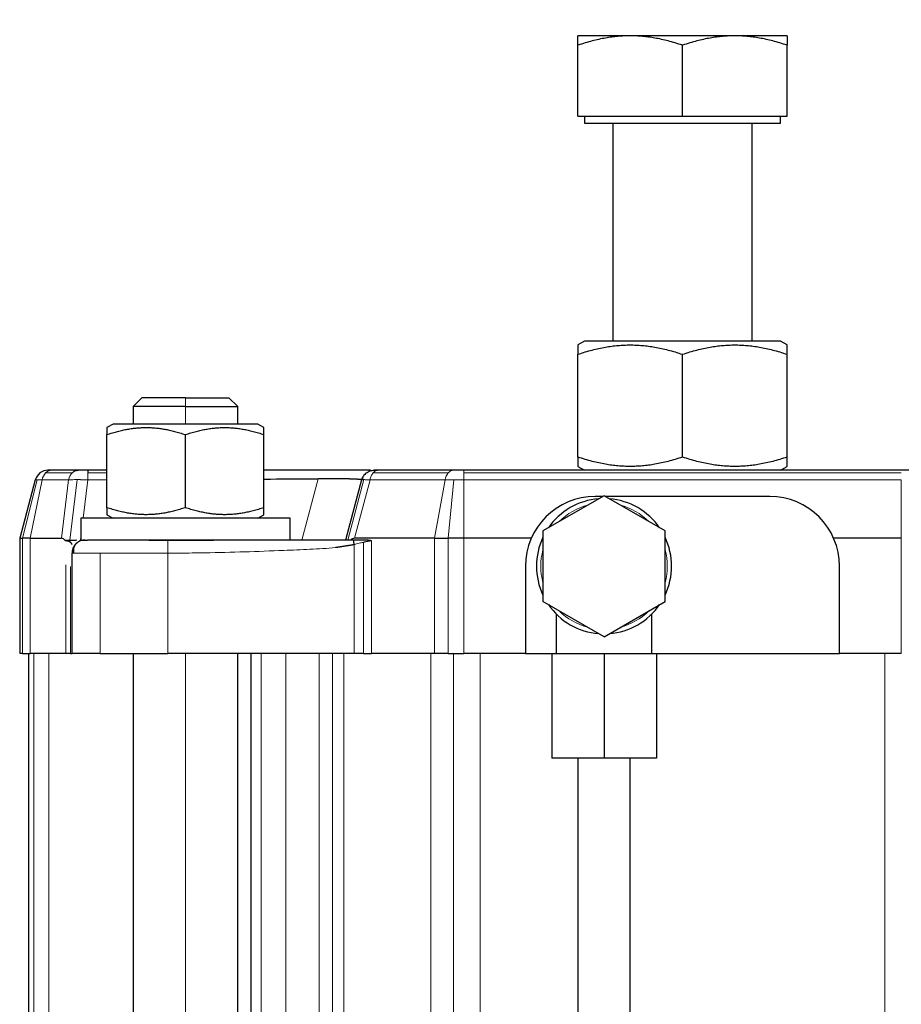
# Model space of a CAD drawing. Header units: inches. Extents: x 0 to 20790, y -12 to 14700.
# Tile 281 of 436: x 11217 to 11319, y 6040 to 6153. Entities that reach past the tile are written whole.
import ezdxf

# ---------------------------------------------------------------- set-up
doc = ezdxf.new("R2010")
doc.units = ezdxf.units.IN
doc.layers.add('1', color=7, linetype='Continuous', true_color=0xffffff)
doc.layers.add('254', color=7, linetype='Continuous', true_color=0xffffff)
doc.styles.add('latin_extended', font='simplex.shx')
doc.dimstyles.get("Standard").update_dxf_attribs({"dimtxt": 0.18, "dimasz": 0.18, "dimexe": 0.18, "dimexo": 0.0625, "dimgap": 0.09, "dimtad": 0, "dimtih": 1, "dimtoh": 1, "dimdec": 4, "dimzin": 0, "dimdsep": 46, "dimtxsty": 'Standard', "dimcen": 0.09, "dimadec": 0, "dimazin": 0, "dimtfac": 1, "dimtdec": 4, "dimtofl": 0, "dimtmove": 0, "dimatfit": 3, "dimfxl": 1, "dimtolj": 1, "dimtzin": 0, "dimarcsym": 0})

# ---------------------------------------------------------------- blocks, each defined once
blk = doc.blocks.new('_U0')
at = {"layer": '254', "color": 3, "linetype": 'Continuous', "lineweight": 13, "transparency": 16777216}
for p, q in [((10849.28, 6803.37), (11850.52, 6803.37)), ((11815.52, 6680.87), (11815.52, 4494.37)), ((10021.49, 4371.87), (11850.52, 4371.87))]:
    blk.add_line(p, q, dxfattribs=at)
at = {"layer": '254', "color": 3, "transparency": 16777216}
for points in [[(11835.94, 6680.87), (11795.11, 6680.87), (11815.52, 6803.37)], [(11795.11, 4494.37), (11835.94, 4494.37), (11815.52, 4371.87)]]:
    blk.add_solid(points, dxfattribs=at)
at = {"layer": 'Defpoints', "color": 0, "transparency": 16777216}
for p in [(10814.28, 6803.37), (9986.49, 4371.87), (11815.52, 4371.87)]:
    blk.add_point(p, dxfattribs=at)
at = {"layer": '254', "color": 2, "lineweight": 13, "transparency": 16777216, "insert": (11631.77, 5371.79), "char_height": 122.5, "attachment_point": 1, "rotation": 90, "style": 'latin_extended'}
blk.add_mtext('\\A1;2432', dxfattribs=at)

msp = doc.modelspace()

# ---------------------------------------------------------------- linework, layer by layer
at = {"layer": '1', "color": 2, "linetype": 'Continuous', "lineweight": 25}
for p, q in [((11305.49, 6151.174), (11281.49, 6151.174)), ((11281.49, 6141.974), (11281.49, 6150.101)), ((11293.49, 6141.974), (11293.49, 6150.101)), ((11305.49, 6141.974), (11305.49, 6150.101)), ((11281.49, 6141.974), (11293.49, 6141.974)), ((11282.245, 6141.974), (11282.245, 6141.174)), ((11293.49, 6141.974), (11305.49, 6141.974)), ((11304.735, 6141.174), (11304.735, 6141.974)), ((11282.245, 6141.174), (11304.735, 6141.174)), ((11285.49, 6141.174), (11285.49, 6116.174)), ((11301.49, 6116.174), (11301.49, 6141.174)), ((11282.24, 6116.174), (11281.487, 6115.74)), ((11304.74, 6116.174), (11282.24, 6116.174)), ((11305.494, 6115.74), (11304.74, 6116.174)), ((11281.487, 6102.881), (11281.487, 6114.667)), ((11293.49, 6102.881), (11293.49, 6114.667)), ((11305.494, 6102.881), (11305.494, 6114.667)), ((11231.49, 6109.674), (11230.49, 6108.674)), ((11236.49, 6109.674), (11231.49, 6109.674)), ((11236.49, 6109.674), (11241.49, 6109.674)), ((11242.49, 6108.674), (11241.49, 6109.674)), ((11230.49, 6108.674), (11230.49, 6106.674)), ((11236.49, 6108.674), (11230.49, 6108.674)), ((11236.49, 6108.674), (11242.49, 6108.674)), ((11242.49, 6106.674), (11242.49, 6108.674)), ((11228.19, 6106.674), (11227.488, 6106.269)), ((11244.79, 6106.674), (11228.19, 6106.674)), ((11245.493, 6106.269), (11244.79, 6106.674)), ((11227.488, 6097.084), (11227.488, 6105.465)), ((11236.49, 6097.084), (11236.49, 6105.465)), ((11245.493, 6097.084), (11245.493, 6105.465)), ((11221.155, 6101.374), (11220.731, 6101.374)), ((11224.196, 6101.374), (11221.155, 6101.374)), ((11227.488, 6101.374), (11225.296, 6101.374)), ((11225.296, 6101.374), (11225.296, 6101.064)), ((11257.729, 6101.374), (11245.493, 6101.374)), ((11267.228, 6101.374), (11258.624, 6101.374)), ((11268.401, 6101.374), (11267.228, 6101.374)), ((11318.58, 6101.374), (11268.401, 6101.374)), ((11281.487, 6101.809), (11282.24, 6101.374)), ((11304.74, 6101.374), (11305.494, 6101.809)), ((11319.753, 6101.374), (11318.58, 6101.374)), ((11219.283, 6100.263), (11217.49, 6093.574)), ((11256.693, 6100.263), (11254.847, 6093.374)), ((11284.49, 6098.457), (11277.49, 6094.416)), ((11284.347, 6098.374), (11283.49, 6098.374)), ((11291.49, 6094.416), (11284.49, 6098.457)), ((11303.49, 6098.374), (11284.634, 6098.374)), ((11248.49, 6095.874), (11224.49, 6095.874)), ((11224.49, 6095.874), (11224.49, 6093.374)), ((11227.488, 6096.28), (11228.19, 6095.874)), ((11244.79, 6095.874), (11245.493, 6096.28)), ((11248.49, 6093.374), (11248.49, 6095.874)), ((11277.49, 6094.416), (11277.49, 6086.333)), ((11291.49, 6086.333), (11291.49, 6094.416)), ((11217.49, 6093.574), (11217.49, 6080.374)), ((11217.49, 6093.574), (11217.801, 6093.574)), ((11218.694, 6093.574), (11217.801, 6093.574)), ((11218.694, 6093.574), (11222.272, 6093.574)), ((11224.49, 6093.374), (11225.247, 6093.374)), ((11225.548, 6093.374), (11225.247, 6093.374)), ((11232.297, 6093.374), (11239.728, 6093.374)), ((11265.067, 6093.574), (11255.866, 6093.574)), ((11265.067, 6093.574), (11266.616, 6093.574)), ((11268.401, 6093.574), (11266.616, 6093.574)), ((11276.158, 6093.574), (11268.401, 6093.574)), ((11318.58, 6093.574), (11310.823, 6093.574)), ((11223.49, 6080.374), (11223.49, 6091.874)), ((11275.49, 6090.374), (11275.49, 6080.374)), ((11311.49, 6080.374), (11311.49, 6090.374)), ((11284.49, 6082.291), (11277.49, 6086.333)), ((11284.49, 6082.291), (11291.49, 6086.333)), ((11278.99, 6084.911), (11278.99, 6080.374)), ((11289.99, 6080.374), (11289.99, 6084.885)), ((11217.801, 6080.374), (11217.49, 6080.374)), ((11217.801, 6080.374), (11218.694, 6080.374)), ((11218.49, 6080.374), (11218.49, 5953.374)), ((11222.768, 6080.374), (11218.694, 6080.374)), ((11223.304, 6080.374), (11222.768, 6080.374)), ((11223.304, 6080.374), (11223.49, 6080.374)), ((11226.712, 6080.374), (11223.49, 6080.374)), ((11226.712, 6080.374), (11234.49, 6080.374)), ((11230.49, 6080.373), (11230.49, 5953.376)), ((11255.844, 6080.374), (11234.49, 6080.374)), ((11242.49, 5953.376), (11242.49, 6080.373)), ((11243.99, 6080.374), (11243.99, 5953.374)), ((11256.915, 6080.374), (11255.844, 6080.374)), ((11256.915, 6080.374), (11257.845, 6080.374)), ((11265.067, 6080.374), (11257.845, 6080.374)), ((11266.616, 6080.374), (11265.067, 6080.374)), ((11266.616, 6080.374), (11268.401, 6080.374)), ((11275.49, 6080.374), (11268.401, 6080.374)), ((11275.49, 6080.374), (11278.491, 6080.374)), ((11278.49, 6080.374), (11278.49, 6068.374)), ((11278.49, 6080.374), (11284.49, 6080.374)), ((11278.49, 6080.374), (11278.49, 6068.374)), ((11284.49, 6080.374), (11290.49, 6080.374)), ((11284.49, 6080.374), (11284.49, 6068.374)), ((11290.49, 6080.374), (11290.49, 6068.374)), ((11290.491, 6080.374), (11311.49, 6080.374)), ((11318.58, 6080.374), (11311.49, 6080.374)), ((11284.49, 6068.374), (11278.49, 6068.374)), ((11281.49, 6068.374), (11281.49, 5997.723)), ((11290.49, 6068.374), (11284.49, 6068.374)), ((11287.49, 5997.723), (11287.49, 6068.374))]:
    msp.add_line(p, q, dxfattribs=at)
at = {"layer": '1', "color": 110, "linetype": 'Continuous', "lineweight": 13}
for p, q in [((11236.49, 6108.674), (11236.49, 6109.674)), ((11236.49, 6108.674), (11236.49, 6106.674)), ((11220.462, 6101.064), (11223.503, 6101.064)), ((11225.296, 6101.064), (11227.488, 6101.064)), ((11258.015, 6101.064), (11266.619, 6101.064)), ((11268.401, 6101.374), (11268.401, 6101.064)), ((11268.401, 6101.064), (11318.58, 6101.064)), ((11268.401, 6101.064), (11268.401, 6100.263)), ((11217.801, 6093.574), (11219.482, 6100.263)), ((11220.055, 6100.263), (11218.694, 6093.574)), ((11219.482, 6100.263), (11219.283, 6100.263)), ((11219.482, 6100.263), (11220.055, 6100.263)), ((11220.055, 6100.263), (11223.096, 6100.263)), ((11223.096, 6100.263), (11222.272, 6093.574)), ((11224.089, 6100.299), (11223.236, 6093.374)), ((11224.755, 6095.874), (11225.296, 6100.263)), ((11225.296, 6100.263), (11227.488, 6100.263)), ((11251.707, 6100.406), (11249.823, 6093.374)), ((11255.098, 6093.374), (11256.953, 6100.297)), ((11255.866, 6093.574), (11257.658, 6100.263)), ((11257.658, 6100.263), (11266.262, 6100.263)), ((11266.262, 6100.263), (11265.067, 6093.574)), ((11267.256, 6100.263), (11266.262, 6100.263)), ((11266.616, 6093.574), (11267.256, 6100.263)), ((11267.256, 6100.263), (11268.401, 6100.263)), ((11318.58, 6100.263), (11268.401, 6100.263)), ((11268.401, 6100.263), (11268.401, 6093.574)), ((11318.58, 6100.263), (11318.58, 6093.574)), ((11217.801, 6093.574), (11217.801, 6080.374)), ((11218.694, 6080.374), (11218.694, 6093.574)), ((11224.447, 6093.374), (11224.49, 6093.726)), ((11256.915, 6093.126), (11256.915, 6080.374)), ((11257.845, 6080.374), (11257.845, 6093.274)), ((11265.067, 6080.374), (11265.067, 6093.574)), ((11266.616, 6093.574), (11266.616, 6080.374)), ((11268.401, 6080.374), (11268.401, 6093.574)), ((11318.58, 6080.374), (11318.58, 6093.574)), ((11226.712, 6091.874), (11226.712, 6080.374)), ((11234.49, 6080.374), (11234.49, 6091.874)), ((11255.844, 6092.866), (11255.844, 6080.374)), ((11222.768, 6080.374), (11222.768, 6090.524)), ((11223.304, 6090.355), (11223.304, 6080.374)), ((11219.099, 5953.374), (11219.099, 6080.374)), ((11220.834, 6080.374), (11220.834, 5953.374)), ((11236.49, 6080.373), (11236.49, 5953.376)), ((11245.162, 5953.374), (11245.162, 6080.374)), ((11247.99, 5953.374), (11247.99, 6080.374)), ((11251.834, 6080.374), (11251.834, 5953.374)), ((11253.364, 5953.374), (11253.364, 6080.374)), ((11254.662, 5953.374), (11254.662, 6080.374)), ((11264.647, 6080.374), (11264.647, 5953.374)), ((11267.243, 5953.374), (11267.243, 6080.374)), ((11270.304, 6080.374), (11270.304, 5953.374)), ((11316.677, 6080.374), (11316.677, 5959.601))]:
    msp.add_line(p, q, dxfattribs=at)
at = {"layer": '1', "color": 2, "linetype": 'Continuous', "lineweight": 25}
for centre, radius, start, end in [((11220.731, 6099.874), 1.5, 127.5, 165), ((11220.731, 6099.874), 1.5, 90, 127.5), ((11283.49, 6090.374), 8, 90, 180), ((11284.49, 6090.374), 7.75, 94.58625, 145.41938), ((11284.49, 6090.374), 7.75, 34.59, 85.4175), ((11303.49, 6090.374), 8, 0, 90), ((11284.49, 6090.374), 7.75, 154.58813, 205.41563), ((11284.49, 6090.374), 7.75, 334.5825, 25.41), ((11284.49, 6090.374), 7.75, 214.58438, 265.41188), ((11284.49, 6090.374), 7.75, 274.58063, 325.41375)]:
    msp.add_arc(centre, radius, start, end, dxfattribs=at)
at = {"layer": '1', "color": 110, "linetype": 'Continuous', "lineweight": 13}
for start, end in [(104.91375, 135.09188), (44.91188, 75.09563), (164.91, 195.09375), (344.90438, 15.08813), (224.90625, 255.09), (284.90813, 315.08625)]:
    msp.add_arc((11284.49, 6090.374), 7.25, start, end, dxfattribs=at)
for centre, major_axis, ratio, start_param, end_param in [((11221.155, 6099.874), (0, -1.5), 0.7592566, 3.7960911, 4.4505896), ((11221.155, 6099.874), (0, 1.5), 0.7592566, 0, 0.6544985), ((11267.228, 6099.874), (0, 1.5), 0.6667949, 0.6544985, 1.3089969), ((11267.228, 6099.874), (0, -1.5), 0.6667949, 3.1415927, 3.7960911)]:
    msp.add_ellipse(centre, major_axis=major_axis, ratio=ratio, start_param=start_param, end_param=end_param, dxfattribs=at)
at = {"layer": '1', "color": 2, "linetype": 'Continuous', "lineweight": 25}
for centre, major_axis, ratio, start_param, end_param in [((11223.139, 6081.983), (-0.893, 11.59), 0.1686542, 6.0460301, 6.2701939), ((11254.9, 6081.983), (1.003, 11.589), 0.1927801, 0.0166818, 0.2027165)]:
    msp.add_ellipse(centre, major_axis=major_axis, ratio=ratio, start_param=start_param, end_param=end_param, dxfattribs=at)
for points, weights, degree in [([(11281.49, 6150.101), (11281.49, 6151.174), (11281.49, 6151.174)], [1, 1.03800672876, 1.00004047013], 2), ([(11293.49, 6150.101), (11287.49, 6152.099), (11281.49, 6150.101)], [1, 1.15455095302, 1], 2), ([(11305.49, 6150.101), (11299.49, 6152.099), (11293.49, 6150.101)], [1, 1.15455095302, 1], 2), ([(11281.487, 6115.74), (11281.487, 6114.667)], [1.07735026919, 1], 1), ([(11281.487, 6114.667), (11287.489, 6116.668), (11293.49, 6114.667)], [1, 1.15470053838, 1], 2), ([(11293.49, 6114.667), (11299.492, 6116.668), (11305.494, 6114.667)], [1, 1.15470053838, 1], 2), ([(11305.494, 6114.667), (11305.494, 6115.739), (11305.494, 6115.739)], [1, 1.07730745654, 1.07735024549], 2), ([(11227.488, 6106.269), (11227.488, 6105.465)], [1.07735026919, 1], 1), ([(11227.488, 6105.465), (11231.989, 6106.965), (11236.49, 6105.465)], [1, 1.15470053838, 1], 2), ([(11236.49, 6105.465), (11240.992, 6106.965), (11245.493, 6105.465)], [1, 1.15470053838, 1], 2), ([(11245.493, 6105.465), (11245.493, 6106.269), (11245.493, 6106.269)], [1, 1.07729320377, 1.07735022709], 2), ([(11293.49, 6102.881), (11287.489, 6100.881), (11281.487, 6102.881)], [1, 1.15470053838, 1], 2), ([(11281.487, 6102.881), (11281.487, 6101.809), (11281.487, 6101.809)], [1, 1.07730745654, 1.07735024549], 2), ([(11305.494, 6102.881), (11299.492, 6100.881), (11293.49, 6102.881)], [1, 1.15470053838, 1], 2), ([(11305.494, 6101.809), (11305.494, 6102.881)], [1.07735026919, 1], 1), ([(11236.49, 6097.084), (11231.989, 6095.584), (11227.488, 6097.084)], [1, 1.15470053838, 1], 2), ([(11227.488, 6097.084), (11227.488, 6096.28), (11227.488, 6096.28)], [1, 1.07729320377, 1.07735022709], 2), ([(11245.493, 6097.084), (11240.992, 6095.584), (11236.49, 6097.084)], [1, 1.15470053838, 1], 2), ([(11245.493, 6096.28), (11245.493, 6097.084)], [1.07735026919, 1], 1)]:
    msp.add_rational_spline(points, weights, degree=degree, dxfattribs=at)
for points in [[(11305.49, 6151.174), (11305.49, 6150.101)], [(11222.768, 6093.274), (11222.73, 6093.284)]]:
    msp.add_open_spline(points, degree=1, dxfattribs=at)
at = {"layer": '1', "color": 110, "linetype": 'Continuous', "lineweight": 13}
for points, knots in [([(11223.096, 6100.263), (11223.112, 6100.342), (11223.133, 6100.419), (11223.184, 6100.568), (11223.215, 6100.64), (11223.284, 6100.776), (11223.322, 6100.84), (11223.407, 6100.959), (11223.453, 6101.015), (11223.503, 6101.064)], [0, 0, 0, 0, 0.25, 0.25, 0.5, 0.5, 0.75, 0.75, 1, 1, 1, 1]), ([(11225.296, 6100.263), (11225.296, 6100.421), (11225.296, 6100.572), (11225.296, 6100.776), (11225.296, 6100.84), (11225.296, 6100.959), (11225.296, 6101.014), (11225.296, 6101.064)], [0, 0, 0, 0, 0.5, 0.5, 0.75, 0.75, 1, 1, 1, 1]), ([(11258.015, 6101.064), (11257.972, 6101.015), (11257.932, 6100.959), (11257.857, 6100.84), (11257.823, 6100.776), (11257.762, 6100.64), (11257.736, 6100.568), (11257.691, 6100.419), (11257.672, 6100.342), (11257.658, 6100.263)], [0, 0, 0, 0, 0.25, 0.25, 0.5, 0.5, 0.75, 0.75, 1, 1, 1, 1]), ([(11223.096, 6100.263), (11223.289, 6100.279), (11223.61, 6100.295), (11223.977, 6100.299), (11224.089, 6100.299)], [0, 0, 0, 0, 0.7023258, 1, 1, 1, 1]), ([(11225.296, 6100.263), (11225.287, 6100.263), (11225.269, 6100.264), (11225.241, 6100.266), (11225.214, 6100.267), (11225.186, 6100.269), (11225.159, 6100.27), (11225.132, 6100.271), (11225.104, 6100.273), (11225.077, 6100.274), (11225.05, 6100.275), (11225.023, 6100.277), (11224.995, 6100.278), (11224.968, 6100.279), (11224.941, 6100.28), (11224.914, 6100.281), (11224.887, 6100.282), (11224.86, 6100.283), (11224.834, 6100.284), (11224.807, 6100.285), (11224.78, 6100.286), (11224.753, 6100.287), (11224.727, 6100.288), (11224.7, 6100.289), (11224.674, 6100.29), (11224.648, 6100.291), (11224.621, 6100.291), (11224.595, 6100.292), (11224.569, 6100.293), (11224.543, 6100.293), (11224.517, 6100.294), (11224.491, 6100.294), (11224.465, 6100.295), (11224.439, 6100.295), (11224.414, 6100.296), (11224.388, 6100.296), (11224.363, 6100.297), (11224.337, 6100.297), (11224.312, 6100.297), (11224.287, 6100.298), (11224.262, 6100.298), (11224.237, 6100.298), (11224.212, 6100.298), (11224.187, 6100.298), (11224.163, 6100.299), (11224.138, 6100.299), (11224.114, 6100.299), (11224.097, 6100.299), (11224.089, 6100.299)], [0, 0, 0, 0, 0.0220751, 0.0441348, 0.0661791, 0.088208, 0.1102215, 0.1322197, 0.1542027, 0.1761704, 0.1981229, 0.2200602, 0.2419823, 0.2638894, 0.2857814, 0.3076584, 0.3295203, 0.3513673, 0.3731994, 0.3950166, 0.4168189, 0.4386064, 0.4603792, 0.4821372, 0.5038804, 0.525609, 0.547323, 0.5690223, 0.5907071, 0.6123774, 0.6340332, 0.6556745, 0.6773014, 0.6989139, 0.7205121, 0.742096, 0.7636656, 0.7852209, 0.8067621, 0.8282891, 0.849802, 0.8713008, 0.8927856, 0.9142563, 0.9357131, 0.957156, 0.9785849, 1, 1, 1, 1]), ([(11256.953, 6100.297), (11257, 6100.297), (11257.186, 6100.294), (11257.444, 6100.279), (11257.658, 6100.263)], [0, 0, 0, 0, 0.2802663, 1, 1, 1, 1]), ([(11234.49, 6093.374), (11234.49, 6093.374), (11234.49, 6093.374), (11234.49, 6093.373), (11234.49, 6093.373), (11234.49, 6093.372), (11234.49, 6093.371), (11234.49, 6093.37), (11234.49, 6093.368), (11234.49, 6093.366), (11234.49, 6093.363), (11234.49, 6093.361), (11234.49, 6093.358), (11234.49, 6093.354), (11234.49, 6093.351), (11234.49, 6093.347), (11234.49, 6093.343), (11234.49, 6093.338), (11234.49, 6093.333), (11234.49, 6093.328), (11234.49, 6093.323), (11234.49, 6093.317), (11234.49, 6093.311), (11234.49, 6093.304), (11234.49, 6093.297), (11234.49, 6093.29), (11234.49, 6093.283), (11234.49, 6093.275), (11234.49, 6093.267), (11234.49, 6093.259), (11234.49, 6093.25), (11234.49, 6093.241), (11234.49, 6093.231), (11234.49, 6093.221), (11234.49, 6093.211), (11234.49, 6093.201), (11234.49, 6093.19), (11234.49, 6093.179), (11234.49, 6093.168), (11234.49, 6093.156), (11234.49, 6093.144), (11234.49, 6093.131), (11234.49, 6093.119), (11234.49, 6093.106), (11234.49, 6093.092), (11234.49, 6093.079), (11234.49, 6093.065), (11234.49, 6093.051), (11234.49, 6093.036), (11234.49, 6093.021), (11234.49, 6093.006), (11234.49, 6092.991), (11234.49, 6092.975), (11234.49, 6092.959), (11234.49, 6092.943), (11234.49, 6092.927), (11234.49, 6092.91), (11234.49, 6092.893), (11234.49, 6092.876), (11234.49, 6092.859), (11234.49, 6092.841), (11234.49, 6092.823), (11234.49, 6092.805), (11234.49, 6092.787), (11234.49, 6092.768), (11234.49, 6092.75), (11234.49, 6092.731), (11234.49, 6092.712), (11234.49, 6092.693), (11234.49, 6092.673), (11234.49, 6092.654), (11234.49, 6092.634), (11234.49, 6092.615), (11234.49, 6092.595), (11234.49, 6092.575), (11234.49, 6092.554), (11234.49, 6092.534), (11234.49, 6092.514), (11234.49, 6092.493), (11234.49, 6092.473), (11234.49, 6092.452), (11234.49, 6092.432), (11234.49, 6092.411), (11234.49, 6092.39), (11234.49, 6092.369), (11234.49, 6092.348), (11234.49, 6092.328), (11234.49, 6092.307), (11234.49, 6092.286), (11234.49, 6092.265), (11234.49, 6092.244), (11234.49, 6092.223), (11234.49, 6092.202), (11234.49, 6092.181), (11234.49, 6092.16), (11234.49, 6092.139), (11234.49, 6092.119), (11234.49, 6092.098), (11234.49, 6092.077), (11234.49, 6092.057), (11234.49, 6092.036), (11234.49, 6092.016), (11234.49, 6091.995), (11234.49, 6091.975), (11234.49, 6091.954), (11234.49, 6091.934), (11234.49, 6091.914), (11234.49, 6091.894), (11234.49, 6091.881), (11234.49, 6091.874)], [0, 0, 0, 0, 0.0074391, 0.0159306, 0.0244674, 0.0330492, 0.0416754, 0.0503458, 0.0590597, 0.0678167, 0.0766163, 0.085458, 0.0943411, 0.1032652, 0.1122297, 0.1212338, 0.130277, 0.1393586, 0.1484779, 0.1576343, 0.1668269, 0.1760551, 0.1853181, 0.194615, 0.2039452, 0.2133077, 0.2227018, 0.2321265, 0.2415809, 0.2510643, 0.2605755, 0.2701138, 0.2796781, 0.2892675, 0.2988809, 0.3085174, 0.318176, 0.3278556, 0.3375551, 0.3472735, 0.3570098, 0.3667627, 0.3765313, 0.3863144, 0.3961109, 0.4059197, 0.4157396, 0.4255694, 0.4354081, 0.4452544, 0.4551072, 0.4649653, 0.4748275, 0.4846927, 0.4945597, 0.5044272, 0.5142942, 0.5241594, 0.5340216, 0.5438798, 0.5537326, 0.5635789, 0.5734176, 0.5832475, 0.5930674, 0.6028762, 0.6126728, 0.6224559, 0.6322246, 0.6419777, 0.651714, 0.6614325, 0.6711321, 0.6808118, 0.6904704, 0.7001071, 0.7097206, 0.7193101, 0.7288745, 0.7384129, 0.7479243, 0.7574077, 0.7668623, 0.7762872, 0.7856813, 0.795044, 0.8043743, 0.8136715, 0.8229346, 0.8321629, 0.8413557, 0.8505123, 0.8596317, 0.8687135, 0.8777569, 0.8867612, 0.8957258, 0.9046501, 0.9135334, 0.9223753, 0.9311751, 0.9399323, 0.9486464, 0.9573169, 0.9659434, 0.9745254, 0.9830624, 0.9915541, 1, 1, 1, 1]), ([(11255.844, 6092.866), (11255.889, 6092.873), (11256.034, 6092.9), (11256.177, 6092.934), (11256.376, 6092.983), (11256.589, 6093.04), (11256.801, 6093.097), (11256.915, 6093.126)], [0, 0, 0, 0, 0.1241343, 0.4010498, 0.4010498, 0.6779653, 1, 1, 1, 1]), ([(11257.845, 6093.274), (11257.839, 6093.274), (11257.827, 6093.274), (11257.809, 6093.274), (11257.791, 6093.274), (11257.772, 6093.273), (11257.753, 6093.272), (11257.734, 6093.271), (11257.715, 6093.27), (11257.695, 6093.268), (11257.675, 6093.267), (11257.655, 6093.265), (11257.635, 6093.263), (11257.614, 6093.261), (11257.593, 6093.259), (11257.571, 6093.256), (11257.55, 6093.254), (11257.528, 6093.251), (11257.506, 6093.248), (11257.483, 6093.244), (11257.461, 6093.241), (11257.438, 6093.237), (11257.414, 6093.234), (11257.391, 6093.23), (11257.367, 6093.225), (11257.342, 6093.221), (11257.318, 6093.217), (11257.293, 6093.212), (11257.268, 6093.207), (11257.243, 6093.202), (11257.217, 6093.197), (11257.191, 6093.191), (11257.165, 6093.186), (11257.138, 6093.18), (11257.111, 6093.174), (11257.084, 6093.167), (11257.057, 6093.161), (11257.029, 6093.155), (11257.001, 6093.148), (11256.972, 6093.141), (11256.944, 6093.134), (11256.925, 6093.129), (11256.915, 6093.126)], [0, 0, 0, 0, 0.0214274, 0.0430249, 0.0647939, 0.0867356, 0.1088511, 0.1311416, 0.1536083, 0.1762523, 0.1990747, 0.2220766, 0.245259, 0.2686229, 0.2921693, 0.3158992, 0.3398136, 0.3639133, 0.3881993, 0.4126725, 0.4373337, 0.4621838, 0.4872236, 0.5124539, 0.5378755, 0.5634892, 0.5892957, 0.6152958, 0.6414903, 0.6678797, 0.6944648, 0.7212462, 0.7482248, 0.7754009, 0.8027754, 0.8303489, 0.8581218, 0.8860949, 0.9142687, 0.9426438, 0.9712207, 1, 1, 1, 1]), ([(11223.491, 6091.873), (11223.491, 6091.873), (11223.526, 6091.876), (11223.857, 6091.874), (11224.886, 6091.875), (11226.141, 6091.874), (11226.712, 6091.874)], [0, 0, 0, 0, 0.1016598, 0.3075043, 0.7195306, 1, 1, 1, 1]), ([(11234.49, 6091.874), (11234.13, 6091.874), (11233.771, 6091.874), (11233.054, 6091.874), (11232.698, 6091.874), (11231.991, 6091.874), (11231.642, 6091.874), (11230.953, 6091.874), (11230.614, 6091.874), (11229.948, 6091.874), (11229.623, 6091.874), (11228.988, 6091.874), (11228.679, 6091.874), (11228.08, 6091.874), (11227.79, 6091.874), (11227.234, 6091.874), (11226.967, 6091.874), (11226.712, 6091.874)], [0, 0, 0, 0, 0.125, 0.125, 0.25, 0.25, 0.375, 0.375, 0.5, 0.5, 0.625, 0.625, 0.75, 0.75, 0.875, 0.875, 1, 1, 1, 1]), ([(11234.49, 6091.874), (11234.92, 6091.875), (11235.347, 6091.876), (11236.781, 6091.883), (11240.78, 6091.93), (11245.778, 6092.094), (11249.77, 6092.268), (11251.759, 6092.358), (11252.749, 6092.401), (11253.722, 6092.537)], [0, 0, 0, 0, 0.0669603, 0.0669603, 0.222708, 0.6899511, 0.8456988, 0.8456988, 1, 1, 1, 1])]:
    msp.add_open_spline(points, degree=3, knots=knots, dxfattribs=at)
at = {"layer": '1', "color": 2, "linetype": 'Continuous', "lineweight": 25}
for points, degree, knots in [([(11223.503, 6101.064), (11223.552, 6101.114), (11223.604, 6101.159), (11223.714, 6101.236), (11223.771, 6101.268), (11223.889, 6101.321), (11223.949, 6101.341), (11224.072, 6101.368), (11224.134, 6101.374), (11224.196, 6101.374)], 3, [0, 0, 0, 0, 0.25, 0.25, 0.5, 0.5, 0.75, 0.75, 1, 1, 1, 1]), ([(11225.296, 6101.374), (11225.23, 6101.374), (11224.959, 6101.374), (11224.56, 6101.374), (11224.292, 6101.374), (11224.196, 6101.374)], 3, [0, 0, 0, 0, 0.1571462, 0.6488109, 1, 1, 1, 1]), ([(11257.229, 6101.064), (11257.164, 6101.014), (11257.103, 6100.959), (11256.991, 6100.84), (11256.94, 6100.776), (11256.804, 6100.572), (11256.735, 6100.421), (11256.693, 6100.263)], 3, [0, 0, 0, 0, 0.25, 0.25, 0.5, 0.5, 1, 1, 1, 1]), ([(11257.228, 6101.064), (11257.293, 6101.114), (11257.362, 6101.159), (11257.507, 6101.236), (11257.582, 6101.268), (11257.737, 6101.321), (11257.816, 6101.341), (11257.978, 6101.368), (11258.06, 6101.374), (11258.142, 6101.374)], 3, [0, 0, 0, 0, 0.25, 0.25, 0.5, 0.5, 0.75, 0.75, 1, 1, 1, 1]), ([(11258.624, 6101.374), (11258.57, 6101.374), (11258.515, 6101.368), (11258.407, 6101.341), (11258.354, 6101.321), (11258.251, 6101.268), (11258.201, 6101.236), (11258.105, 6101.159), (11258.059, 6101.114), (11258.015, 6101.064)], 3, [0, 0, 0, 0, 0.25, 0.25, 0.5, 0.5, 0.75, 0.75, 1, 1, 1, 1]), ([(11258.624, 6101.374), (11258.515, 6101.374), (11258.289, 6101.374), (11258.157, 6101.374), (11258.142, 6101.374), (11258.142, 6101.374)], 3, [0, 0, 0, 0, 0.3636934, 0.872864, 1, 1, 1, 1]), ([(11245.51, 6100.362), (11247.46, 6100.386), (11249.622, 6100.403), (11251.42, 6100.406), (11251.707, 6100.406)], 3, [0, 0, 0, 0, 0.8345223, 1, 1, 1, 1]), ([(11256.693, 6100.263), (11256.693, 6100.263), (11256.693, 6100.264), (11256.693, 6100.265), (11256.693, 6100.267), (11256.692, 6100.268), (11256.691, 6100.269), (11256.69, 6100.27), (11256.689, 6100.272), (11256.687, 6100.273), (11256.686, 6100.274), (11256.684, 6100.275), (11256.681, 6100.277), (11256.679, 6100.278), (11256.676, 6100.279), (11256.673, 6100.28), (11256.67, 6100.282), (11256.667, 6100.283), (11256.663, 6100.284), (11256.659, 6100.285), (11256.655, 6100.286), (11256.65, 6100.288), (11256.646, 6100.289), (11256.641, 6100.29), (11256.636, 6100.291), (11256.63, 6100.292), (11256.625, 6100.294), (11256.619, 6100.295), (11256.613, 6100.296), (11256.606, 6100.297), (11256.6, 6100.298), (11256.593, 6100.299), (11256.586, 6100.3), (11256.579, 6100.301), (11256.571, 6100.303), (11256.564, 6100.304), (11256.556, 6100.305), (11256.548, 6100.306), (11256.539, 6100.307), (11256.53, 6100.308), (11256.522, 6100.309), (11256.513, 6100.31), (11256.503, 6100.311), (11256.494, 6100.312), (11256.484, 6100.313), (11256.474, 6100.314), (11256.464, 6100.315), (11256.453, 6100.316), (11256.443, 6100.318), (11256.432, 6100.319), (11256.421, 6100.32), (11256.409, 6100.321), (11256.398, 6100.322), (11256.386, 6100.323), (11256.374, 6100.324), (11256.362, 6100.325), (11256.349, 6100.326), (11256.337, 6100.327), (11256.324, 6100.328), (11256.311, 6100.328), (11256.298, 6100.329), (11256.284, 6100.33), (11256.27, 6100.331), (11256.256, 6100.332), (11256.242, 6100.333), (11256.228, 6100.334), (11256.213, 6100.335), (11256.199, 6100.336), (11256.184, 6100.337), (11256.168, 6100.338), (11256.153, 6100.339), (11256.137, 6100.34), (11256.122, 6100.341), (11256.105, 6100.341), (11256.089, 6100.342), (11256.073, 6100.343), (11256.056, 6100.344), (11256.039, 6100.345), (11256.022, 6100.346), (11256.005, 6100.347), (11255.988, 6100.348), (11255.97, 6100.348), (11255.952, 6100.349), (11255.934, 6100.35), (11255.916, 6100.351), (11255.897, 6100.352), (11255.879, 6100.352), (11255.86, 6100.353), (11255.841, 6100.354), (11255.822, 6100.355), (11255.802, 6100.356), (11255.782, 6100.356), (11255.763, 6100.357), (11255.743, 6100.358), (11255.722, 6100.359), (11255.702, 6100.36), (11255.681, 6100.36), (11255.661, 6100.361), (11255.64, 6100.362), (11255.619, 6100.362), (11255.597, 6100.363), (11255.576, 6100.364), (11255.554, 6100.365), (11255.532, 6100.365), (11255.51, 6100.366), (11255.488, 6100.367), (11255.465, 6100.367), (11255.443, 6100.368), (11255.413, 6100.369), (11255.375, 6100.37), (11255.329, 6100.371), (11255.283, 6100.372), (11255.236, 6100.374), (11255.188, 6100.375), (11255.14, 6100.376), (11255.091, 6100.377), (11255.041, 6100.378), (11254.99, 6100.379), (11254.939, 6100.38), (11254.887, 6100.381), (11254.834, 6100.382), (11254.781, 6100.383), (11254.726, 6100.384), (11254.672, 6100.385), (11254.616, 6100.386), (11254.56, 6100.387), (11254.503, 6100.388), (11254.445, 6100.389), (11254.387, 6100.39), (11254.328, 6100.39), (11254.269, 6100.391), (11254.208, 6100.392), (11254.148, 6100.393), (11254.086, 6100.393), (11254.024, 6100.394), (11253.961, 6100.395), (11253.897, 6100.396), (11253.833, 6100.396), (11253.768, 6100.397), (11253.703, 6100.397), (11253.637, 6100.398), (11253.57, 6100.399), (11253.503, 6100.399), (11253.435, 6100.4), (11253.366, 6100.4), (11253.297, 6100.401), (11253.227, 6100.401), (11253.157, 6100.402), (11253.086, 6100.402), (11253.014, 6100.402), (11252.942, 6100.403), (11252.869, 6100.403), (11252.795, 6100.403), (11252.721, 6100.404), (11252.647, 6100.404), (11252.572, 6100.404), (11252.496, 6100.405), (11252.419, 6100.405), (11252.343, 6100.405), (11252.265, 6100.405), (11252.187, 6100.405), (11252.108, 6100.406), (11252.029, 6100.406), (11251.95, 6100.406), (11251.869, 6100.406), (11251.789, 6100.406), (11251.734, 6100.406), (11251.707, 6100.406)], 3, [0, 0, 0, 0, 0.004971, 0.009937, 0.0148981, 0.0198542, 0.0248054, 0.0297517, 0.0346931, 0.0396296, 0.0445611, 0.0494877, 0.0544095, 0.0593263, 0.0642383, 0.0691454, 0.0740476, 0.0789449, 0.0838373, 0.088725, 0.0936077, 0.0984856, 0.1033587, 0.1082269, 0.1130903, 0.1179488, 0.1228026, 0.1276515, 0.1324956, 0.1373349, 0.1421695, 0.1469992, 0.1518241, 0.1566443, 0.1614597, 0.1662703, 0.1710762, 0.1758773, 0.1806736, 0.1854653, 0.1902521, 0.1950343, 0.1998117, 0.2045844, 0.2093524, 0.2141157, 0.2188742, 0.2236281, 0.2283773, 0.2331218, 0.2378617, 0.2425968, 0.2473273, 0.2520532, 0.2567744, 0.2614909, 0.2662028, 0.2709101, 0.2756127, 0.2803107, 0.2850042, 0.289693, 0.2943772, 0.2990568, 0.3037318, 0.3084022, 0.3130681, 0.3177294, 0.3223861, 0.3270383, 0.3316859, 0.336329, 0.3409675, 0.3456016, 0.3502311, 0.354856, 0.3594765, 0.3640925, 0.3687039, 0.3733109, 0.3779134, 0.3825114, 0.387105, 0.3916941, 0.3962787, 0.4008589, 0.4054346, 0.410006, 0.4145728, 0.4191353, 0.4236933, 0.428247, 0.4327962, 0.4373411, 0.4418815, 0.4464176, 0.4509493, 0.4554766, 0.4599996, 0.4645183, 0.4690326, 0.4735425, 0.4780481, 0.4825494, 0.4870464, 0.4915391, 0.4960275, 0.5005116, 0.5049914, 0.51368, 0.5223621, 0.5310379, 0.5397073, 0.5483705, 0.5570274, 0.5656782, 0.5743229, 0.5829615, 0.5915941, 0.6002207, 0.6088415, 0.6174564, 0.6260656, 0.634669, 0.6432668, 0.6518589, 0.6604455, 0.6690266, 0.6776022, 0.6861724, 0.6947373, 0.703297, 0.7118514, 0.7204006, 0.7289447, 0.7374838, 0.7460178, 0.7545469, 0.7630712, 0.7715906, 0.7801052, 0.7886151, 0.7971204, 0.8056211, 0.8141172, 0.8226088, 0.831096, 0.8395789, 0.8480574, 0.8565317, 0.8650018, 0.8734677, 0.8819296, 0.8903874, 0.8988413, 0.9072913, 0.9157374, 0.9241797, 0.9326183, 0.9410533, 0.9494846, 0.9579124, 0.9663367, 0.9747575, 0.983175, 0.9915891, 1, 1, 1, 1]), ([(11256.953, 6100.297), (11256.95, 6100.297), (11256.943, 6100.297), (11256.932, 6100.297), (11256.922, 6100.297), (11256.912, 6100.297), (11256.903, 6100.296), (11256.893, 6100.296), (11256.884, 6100.296), (11256.875, 6100.296), (11256.866, 6100.296), (11256.857, 6100.295), (11256.849, 6100.295), (11256.84, 6100.295), (11256.832, 6100.294), (11256.825, 6100.294), (11256.817, 6100.293), (11256.809, 6100.293), (11256.802, 6100.292), (11256.795, 6100.292), (11256.789, 6100.291), (11256.782, 6100.29), (11256.776, 6100.29), (11256.77, 6100.289), (11256.764, 6100.288), (11256.758, 6100.288), (11256.753, 6100.287), (11256.748, 6100.286), (11256.743, 6100.285), (11256.738, 6100.284), (11256.733, 6100.283), (11256.729, 6100.282), (11256.725, 6100.281), (11256.721, 6100.28), (11256.718, 6100.279), (11256.714, 6100.278), (11256.711, 6100.277), (11256.708, 6100.276), (11256.706, 6100.275), (11256.703, 6100.273), (11256.701, 6100.272), (11256.699, 6100.271), (11256.698, 6100.27), (11256.696, 6100.268), (11256.695, 6100.267), (11256.694, 6100.266), (11256.693, 6100.264), (11256.693, 6100.263), (11256.693, 6100.263)], 3, [0, 0, 0, 0, 0.0214311, 0.0428753, 0.0643328, 0.0858035, 0.1072875, 0.1287848, 0.1502955, 0.1718195, 0.193357, 0.214908, 0.2364724, 0.2580504, 0.279642, 0.3012471, 0.3228659, 0.3444984, 0.3661445, 0.3878044, 0.4094781, 0.4311656, 0.452867, 0.4745822, 0.4963113, 0.5180544, 0.5398115, 0.5615826, 0.5833677, 0.6051669, 0.6269803, 0.6488078, 0.6706494, 0.6925054, 0.7143755, 0.73626, 0.7581587, 0.7800719, 0.8019994, 0.8239413, 0.8458977, 0.8678686, 0.889854, 0.9118539, 0.9338685, 0.9558977, 0.9779415, 1, 1, 1, 1]), ([(11222.73, 6093.284), (11222.73, 6093.285), (11222.729, 6093.287), (11222.728, 6093.289), (11222.728, 6093.291), (11222.727, 6093.294), (11222.727, 6093.298), (11222.728, 6093.302), (11222.729, 6093.306), (11222.732, 6093.312), (11222.739, 6093.32), (11222.753, 6093.331), (11222.775, 6093.343), (11222.799, 6093.351), (11222.824, 6093.358), (11222.845, 6093.363), (11222.869, 6093.367), (11222.893, 6093.37), (11222.918, 6093.373), (11222.945, 6093.374), (11222.963, 6093.374), (11222.972, 6093.374)], 3, [0, 0, 0, 0, 0.0097483, 0.0189577, 0.0276862, 0.0360022, 0.0439845, 0.0655467, 0.0762347, 0.0873356, 0.1264123, 0.1764229, 0.2654211, 0.3784762, 0.4559436, 0.5369689, 0.6216985, 0.7102609, 0.8027682, 0.899319, 1, 1, 1, 1]), ([(11223.304, 6093.111), (11223.301, 6093.113), (11223.295, 6093.118), (11223.285, 6093.125), (11223.275, 6093.132), (11223.265, 6093.138), (11223.255, 6093.145), (11223.245, 6093.151), (11223.235, 6093.157), (11223.224, 6093.163), (11223.214, 6093.169), (11223.203, 6093.174), (11223.192, 6093.18), (11223.181, 6093.185), (11223.17, 6093.19), (11223.159, 6093.195), (11223.147, 6093.2), (11223.136, 6093.205), (11223.125, 6093.209), (11223.113, 6093.214), (11223.101, 6093.218), (11223.09, 6093.222), (11223.078, 6093.226), (11223.066, 6093.23), (11223.054, 6093.234), (11223.042, 6093.237), (11223.03, 6093.24), (11223.018, 6093.243), (11223.005, 6093.246), (11222.993, 6093.249), (11222.981, 6093.252), (11222.968, 6093.255), (11222.956, 6093.257), (11222.944, 6093.259), (11222.931, 6093.261), (11222.919, 6093.263), (11222.906, 6093.265), (11222.894, 6093.267), (11222.881, 6093.268), (11222.869, 6093.269), (11222.856, 6093.271), (11222.844, 6093.272), (11222.831, 6093.272), (11222.818, 6093.273), (11222.806, 6093.274), (11222.793, 6093.274), (11222.781, 6093.274), (11222.772, 6093.274), (11222.768, 6093.274)], 3, [0, 0, 0, 0, 0.0257801, 0.0513732, 0.0767795, 0.1019996, 0.1270338, 0.1518825, 0.1765462, 0.2010252, 0.2253201, 0.2494313, 0.2733593, 0.2971045, 0.3206674, 0.3440486, 0.3672485, 0.3902676, 0.4131066, 0.4357658, 0.458246, 0.4805477, 0.5026714, 0.5246178, 0.5463875, 0.5679812, 0.5893994, 0.6106428, 0.6317122, 0.6526081, 0.6733314, 0.6938828, 0.714263, 0.7344728, 0.754513, 0.7743843, 0.7940877, 0.813624, 0.8329941, 0.8521988, 0.8712391, 0.8901159, 0.9088302, 0.927383, 0.9457753, 0.9640082, 0.9820827, 1, 1, 1, 1]), ([(11222.972, 6093.374), (11223.328, 6093.374), (11223.513, 6093.374), (11223.715, 6093.374), (11223.831, 6093.374), (11224.027, 6093.374), (11223.978, 6093.374)], 2, [0, 0, 0, 0.4, 0.4, 0.7, 0.7, 1, 1, 1]), ([(11223.49, 6092.867), (11223.49, 6092.868), (11223.49, 6092.869), (11223.49, 6092.872), (11223.49, 6092.875), (11223.489, 6092.878), (11223.488, 6092.882), (11223.487, 6092.885), (11223.486, 6092.889), (11223.485, 6092.893), (11223.483, 6092.898), (11223.481, 6092.902), (11223.479, 6092.907), (11223.477, 6092.912), (11223.474, 6092.917), (11223.472, 6092.923), (11223.468, 6092.928), (11223.465, 6092.934), (11223.461, 6092.941), (11223.458, 6092.947), (11223.453, 6092.954), (11223.449, 6092.96), (11223.442, 6092.97), (11223.434, 6092.981), (11223.423, 6092.995), (11223.412, 6093.009), (11223.399, 6093.023), (11223.386, 6093.037), (11223.371, 6093.051), (11223.356, 6093.066), (11223.339, 6093.081), (11223.322, 6093.096), (11223.31, 6093.106), (11223.304, 6093.111)], 3, [0, 0, 0, 0, 0.0202149, 0.0407543, 0.0616195, 0.0828119, 0.1043328, 0.1261836, 0.1483654, 0.1708793, 0.1937265, 0.2169079, 0.2404247, 0.2642778, 0.288468, 0.3129963, 0.3378635, 0.3630705, 0.388618, 0.4145068, 0.4407375, 0.467311, 0.4942278, 0.5446187, 0.5950495, 0.6455209, 0.6960333, 0.7465873, 0.7971834, 0.8478222, 0.8985042, 0.94923, 1, 1, 1, 1]), ([(11224.991, 6093.374), (11224.903, 6093.374), (11224.811, 6093.366), (11224.625, 6093.332), (11224.531, 6093.305), (11224.346, 6093.232), (11224.256, 6093.186), (11224.084, 6093.074), (11224.003, 6093.008), (11223.857, 6092.862), (11223.791, 6092.781), (11223.679, 6092.609), (11223.633, 6092.518), (11223.559, 6092.334), (11223.533, 6092.24), (11223.498, 6092.054), (11223.491, 6091.962), (11223.491, 6091.874)], 3, [0, 0, 0, 0, 0.125, 0.125, 0.25, 0.25, 0.375, 0.375, 0.5, 0.5, 0.625, 0.625, 0.75, 0.75, 0.875, 0.875, 1, 1, 1, 1]), ([(11224.452, 6093.274), (11224.303, 6093.216), (11224.042, 6093.063), (11223.757, 6092.713), (11223.634, 6092.294), (11223.657, 6092.016), (11223.695, 6091.875)], 3, [0, 0, 0, 0, 0.2462865, 0.4991922, 0.7522514, 1, 1, 1, 1]), ([(11232.297, 6093.374), (11231.91, 6093.374), (11231.038, 6093.374), (11229.748, 6093.374), (11228.051, 6093.374), (11226.326, 6093.374), (11225.501, 6093.374), (11225.253, 6093.374), (11225.247, 6093.374)], 3, [0, 0, 0, 0, 0.1134573, 0.2599338, 0.4063772, 0.6992769, 0.9921987, 1, 1, 1, 1]), ([(11234.49, 6093.374), (11234.38, 6093.374), (11233.757, 6093.374), (11233.023, 6093.374), (11232.409, 6093.374), (11232.297, 6093.374)], 3, [0, 0, 0, 0, 0.149485, 0.8439471, 1, 1, 1, 1]), ([(11239.728, 6093.374), (11239.412, 6093.374), (11239.096, 6093.374), (11237.78, 6093.374), (11236.782, 6093.374), (11235.349, 6093.374), (11234.919, 6093.374), (11234.49, 6093.374)], 3, [0, 0, 0, 0, 0.1810813, 0.1810813, 0.7543244, 0.7543244, 1, 1, 1, 1]), ([(11253.943, 6093.374), (11253.878, 6093.374), (11253.814, 6093.374), (11253.258, 6093.374), (11252.764, 6093.374), (11252.017, 6093.374), (11251.768, 6093.374), (11251.269, 6093.374), (11251.019, 6093.374), (11249.77, 6093.374), (11248.772, 6093.374), (11246.775, 6093.374), (11245.776, 6093.374), (11243.778, 6093.374), (11242.779, 6093.374), (11241.096, 6093.374), (11240.412, 6093.374), (11239.728, 6093.374)], 3, [0, 0, 0, 0, 0.0137911, 0.0137911, 0.1190628, 0.1190628, 0.1716987, 0.1716987, 0.2243345, 0.2243345, 0.434878, 0.434878, 0.6454215, 0.6454215, 0.8559649, 0.8559649, 1, 1, 1, 1]), ([(11255.844, 6093.374), (11255.821, 6093.374), (11255.773, 6093.374), (11255.697, 6093.374), (11255.616, 6093.374), (11255.53, 6093.374), (11255.437, 6093.374), (11255.339, 6093.374), (11255.236, 6093.374), (11255.127, 6093.374), (11255.012, 6093.374), (11254.888, 6093.374), (11254.749, 6093.374), (11254.591, 6093.374), (11254.425, 6093.374), (11254.268, 6093.374), (11254.135, 6093.374), (11254.03, 6093.374), (11253.969, 6093.374), (11253.943, 6093.374)], 3, [0, 0, 0, 0, 0.036578, 0.0761669, 0.1187514, 0.1643176, 0.2128545, 0.2643543, 0.3188135, 0.376234, 0.4366241, 0.4999994, 0.5721254, 0.6554317, 0.7499988, 0.8338477, 0.903506, 0.9589149, 1, 1, 1, 1]), ([(11255.844, 6092.866), (11255.844, 6092.869), (11255.843, 6092.876), (11255.841, 6092.887), (11255.84, 6092.897), (11255.838, 6092.908), (11255.837, 6092.918), (11255.836, 6092.929), (11255.834, 6092.939), (11255.833, 6092.949), (11255.832, 6092.96), (11255.831, 6092.97), (11255.829, 6092.98), (11255.828, 6092.99), (11255.827, 6093.001), (11255.826, 6093.011), (11255.825, 6093.02), (11255.824, 6093.03), (11255.823, 6093.04), (11255.822, 6093.05), (11255.822, 6093.059), (11255.821, 6093.068), (11255.82, 6093.078), (11255.819, 6093.087), (11255.819, 6093.096), (11255.818, 6093.105), (11255.817, 6093.113), (11255.817, 6093.122), (11255.817, 6093.13), (11255.816, 6093.138), (11255.816, 6093.146), (11255.815, 6093.154), (11255.815, 6093.162), (11255.815, 6093.17), (11255.815, 6093.177), (11255.814, 6093.184), (11255.814, 6093.191), (11255.814, 6093.198), (11255.814, 6093.205), (11255.814, 6093.212), (11255.814, 6093.218), (11255.814, 6093.227), (11255.814, 6093.237), (11255.814, 6093.25), (11255.814, 6093.262), (11255.815, 6093.274), (11255.815, 6093.286), (11255.816, 6093.297), (11255.817, 6093.307), (11255.819, 6093.317), (11255.82, 6093.327), (11255.822, 6093.335), (11255.823, 6093.343), (11255.825, 6093.35), (11255.828, 6093.357), (11255.83, 6093.362), (11255.832, 6093.366), (11255.835, 6093.37), (11255.838, 6093.372), (11255.841, 6093.374), (11255.843, 6093.374), (11255.844, 6093.374)], 3, [0, 0, 0, 0, 0.0132519, 0.0265153, 0.0397861, 0.0530604, 0.0663339, 0.0796025, 0.0928621, 0.1061084, 0.1193374, 0.1325449, 0.1457267, 0.1588787, 0.1719968, 0.1850769, 0.198115, 0.211107, 0.2240491, 0.2369373, 0.2497678, 0.2625369, 0.2752409, 0.2878762, 0.3004392, 0.3129266, 0.3253349, 0.337661, 0.3499016, 0.3620538, 0.3741145, 0.386081, 0.3979505, 0.4097204, 0.4213881, 0.4329513, 0.4444076, 0.4557549, 0.4669911, 0.4781143, 0.4891226, 0.5000143, 0.5230632, 0.546622, 0.5706729, 0.5951957, 0.6201682, 0.6455659, 0.6713623, 0.6975285, 0.7240342, 0.7508469, 0.7779325, 0.8052557, 0.8327798, 0.860467, 0.8882791, 0.9161773, 0.9441227, 0.9720764, 1, 1, 1, 1]), ([(11256.835, 6093.374), (11256.776, 6093.374), (11256.615, 6093.374), (11256.446, 6093.374), (11256.227, 6093.374), (11256.065, 6093.374), (11255.897, 6093.374), (11255.844, 6093.374)], 3, [0, 0, 0, 0, 0.1948125, 0.5236786, 0.5236786, 0.8525447, 1, 1, 1, 1]), ([(11257.845, 6093.274), (11257.838, 6093.276), (11257.824, 6093.279), (11257.802, 6093.284), (11257.781, 6093.289), (11257.759, 6093.293), (11257.738, 6093.297), (11257.716, 6093.302), (11257.694, 6093.305), (11257.671, 6093.309), (11257.649, 6093.313), (11257.626, 6093.316), (11257.604, 6093.32), (11257.581, 6093.323), (11257.558, 6093.326), (11257.534, 6093.329), (11257.511, 6093.332), (11257.488, 6093.335), (11257.464, 6093.338), (11257.44, 6093.341), (11257.417, 6093.343), (11257.393, 6093.346), (11257.369, 6093.348), (11257.327, 6093.352), (11257.265, 6093.357), (11257.181, 6093.363), (11257.102, 6093.367), (11257.028, 6093.371), (11256.975, 6093.372), (11256.934, 6093.373), (11256.908, 6093.374), (11256.886, 6093.374), (11256.869, 6093.374), (11256.855, 6093.374), (11256.845, 6093.374), (11256.838, 6093.374), (11256.836, 6093.374), (11256.835, 6093.374)], 3, [0, 0, 0, 0, 0.0210554, 0.0422719, 0.0636479, 0.0851818, 0.1068717, 0.1287156, 0.1507113, 0.1728562, 0.1951478, 0.2175832, 0.2401596, 0.2628738, 0.2857227, 0.308703, 0.3318118, 0.3550459, 0.3784023, 0.4018792, 0.4254772, 0.4491973, 0.4730399, 0.4970052, 0.5731445, 0.6564192, 0.7468327, 0.8058671, 0.8749512, 0.9039592, 0.929165, 0.9505589, 0.9681304, 0.9818688, 0.9917645, 0.9978098, 1, 1, 1, 1]), ([(11253.722, 6092.537), (11253.737, 6092.539), (11253.768, 6092.543), (11253.814, 6092.55), (11253.861, 6092.557), (11253.909, 6092.564), (11253.956, 6092.571), (11254.005, 6092.578), (11254.054, 6092.585), (11254.103, 6092.593), (11254.153, 6092.6), (11254.204, 6092.608), (11254.297, 6092.622), (11254.432, 6092.643), (11254.608, 6092.671), (11254.767, 6092.697), (11254.905, 6092.719), (11255.022, 6092.738), (11255.133, 6092.756), (11255.24, 6092.773), (11255.341, 6092.789), (11255.437, 6092.804), (11255.529, 6092.818), (11255.615, 6092.831), (11255.696, 6092.844), (11255.772, 6092.855), (11255.821, 6092.862), (11255.844, 6092.866)], 3, [0, 0, 0, 0, 0.0215168, 0.0432889, 0.0653117, 0.0875856, 0.1101109, 0.1328881, 0.1559178, 0.1792006, 0.2027373, 0.2265289, 0.2505763, 0.3340784, 0.4174295, 0.5007127, 0.5581487, 0.6131491, 0.6657338, 0.7159158, 0.7637027, 0.8090966, 0.8520959, 0.8926951, 0.9308861, 0.9666583, 1, 1, 1, 1])]:
    msp.add_open_spline(points, degree=degree, knots=knots, dxfattribs=at)

# ---------------------------------------------------------------- dimensions: what is measured, and where the dimension line sits
at = {"layer": '254', "color": 2, "linetype": 'Continuous', "lineweight": 13}
dim = msp.add_linear_dim(base=(11815.522214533, 4371.874375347), p1=(10814.281945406, 6803.374375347), p2=(9986.49047022, 4371.874375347), angle=90, dimstyle='Standard', override={"dimscale": 35, "dimtxt": 3.5, "dimasz": 3.5, "dimexe": 1, "dimexo": 1, "dimgap": 1.75, "dimtad": 1, "dimtih": 0, "dimtoh": 0, "dimdec": 0, "dimlfac": 1, "dimzin": 8, "dimdsep": 46, "dimlunit": 2, "dimtxsty": 'latin_extended', "dimsah": 1, "dimse1": 0, "dimse2": 0, "dimsd1": 0, "dimsd2": 0, "dimclrd": 3, "dimclre": 3, "dimclrt": 2, "dimtol": 0, "dimtm": -0.1, "dimtfac": 0.714286, "dimtdec": 3, "dimtofl": 1, "dimtmove": 0, "dimtzin": 8, "dimlwd": 13, "dimlwe": 13}, dxfattribs=at)
dim.commit()
dim.dimension.update_dxf_attribs({"geometry": '_U0', "text_midpoint": (11815.522214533, 5587.624375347), "dimtype": 160})

doc.saveas('drawing.dxf')
